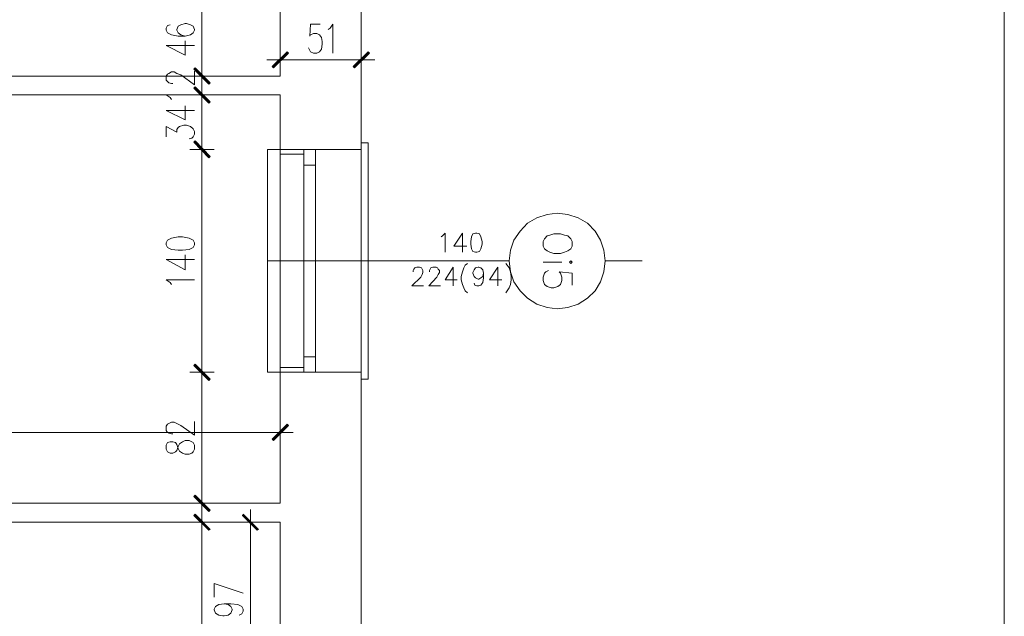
# Model space of a CAD drawing. Header units: inches. Extents: x -1441 to 3871, y -4351 to 2413.
# Tile 284 of 308: x 1986 to 2603, y -90 to 284. Entities that reach past the tile are written whole.
import ezdxf

# ---------------------------------------------------------------- set-up
doc = ezdxf.new("R2010")
doc.units = ezdxf.units.IN
doc.header["$MEASUREMENT"] = 0
for name, color, linetype in [('at_Entity', 7, 'Continuous'), ('at_Rect', 7, 'Continuous'), ('at_Solid', 7, 'Continuous')]:
    doc.layers.add(name, color=color, linetype=linetype)

msp = doc.modelspace()

# ---------------------------------------------------------------- hatches: boundary and pattern name
at = {"layer": 'at_Solid', "lineweight": 15}
for points in [[(2144.01553, 254.87985), (2144.86467, 254.03548), (2153.32742, 264.19175)], [(2144.86467, 254.03548), (2153.32742, 264.19175), (2154.17656, 263.34738)], [(2204.12305, 264.19175), (2195.65552, 254.03548), (2194.81116, 254.87985)], [(2204.96742, 263.34738), (2204.12305, 264.19175), (2195.65552, 254.03548)], [(2105.07444, 244.72359), (2094.91818, 253.18635), (2095.76255, 254.03548)], [(2105.07444, 244.72359), (2094.91818, 253.18635), (2095.76255, 254.03548)], [(2104.2253, 243.87445), (2105.07444, 244.72359), (2094.91818, 253.18635)], [(2104.2253, 243.87445), (2105.07444, 244.72359), (2094.91818, 253.18635)], [(2095.76255, 242.18094), (2094.91818, 241.33658), (2105.07444, 232.86905)], [(2095.76255, 242.18094), (2094.91818, 241.33658), (2105.07444, 232.86905)], [(2094.91818, 241.33658), (2105.07444, 232.86905), (2104.2253, 232.02468)], [(2094.91818, 241.33658), (2105.07444, 232.86905), (2104.2253, 232.02468)], [(2105.07444, 198.58391), (2094.91818, 207.47123), (2095.76255, 208.32037)], [(2095.76255, 207.8958), (2094.91818, 207.47123), (2105.07444, 198.58391)], [(2094.91818, 207.47123), (2105.07444, 198.58391), (2104.2253, 197.73477)], [(2104.2253, 197.73477), (2105.07444, 198.58391), (2094.91818, 207.47123)], [(2095.76255, 68.20783), (2094.91818, 67.36346), (2105.07444, 58.89593)], [(2105.07444, 58.89593), (2094.91818, 67.36346), (2095.76255, 68.20783)], [(2094.91818, 67.36346), (2105.07444, 58.89593), (2104.2253, 58.05156)], [(2104.2253, 58.05156), (2105.07444, 58.89593), (2094.91818, 67.36346)], [(2153.32742, 30.54045), (2144.86467, 20.37941), (2144.01553, 21.22378)], [(2154.17656, 29.69131), (2153.32742, 30.54045), (2144.86467, 20.37941)], [(2105.07444, -23.22239), (2094.91818, -14.75487), (2095.76255, -13.90573)], [(2104.2253, -24.06676), (2105.07444, -23.22239), (2094.91818, -14.75487)], [(2095.76255, -25.76027), (2094.91818, -26.60464), (2105.07444, -35.49673)], [(2094.91818, -26.60464), (2105.07444, -35.49673), (2104.2253, -35.91653)], [(2125.81631, -25.76027), (2125.39174, -26.60464), (2135.548, -35.49673)], [(2125.39174, -26.60464), (2135.548, -35.49673), (2134.70363, -35.91653)]]:
    msp.add_hatch(color=7, dxfattribs=at).paths.add_polyline_path(points)

# ---------------------------------------------------------------- linework, layer by layer
at = {"layer": 'at_Entity', "color": 7, "lineweight": 15}
for p, q in [((2199.89167, -664.50288), (2199.89167, 750.96251)), ((2149.09605, 248.95497), (2149.09605, 477.95032)), ((2099.99392, 254.46005), (2099.99392, 289.58956)), ((2078.40769, 280.70223), (2077.55855, 279.00873)), ((2077.55855, 279.00873), (2077.55855, 277.73979)), ((2077.55855, 277.73979), (2078.40769, 276.04629)), ((2080.1012, 281.12203), (2078.40769, 280.70223)), ((2085.18171, 280.27767), (2084.33257, 278.15959)), ((2084.33257, 278.15959), (2084.33257, 277.73979)), ((2084.33257, 277.73979), (2085.18171, 276.04629)), ((2086.87522, 281.12203), (2085.18171, 280.27767)), ((2089.41309, 281.97117), (2086.87522, 281.12203)), ((2090.25746, 281.97117), (2089.41309, 281.97117)), ((2092.8001, 281.12203), (2090.25746, 281.97117)), ((2094.48884, 280.27767), (2092.8001, 281.12203)), ((2095.33798, 278.15959), (2094.48884, 280.27767)), ((2094.48884, 276.04629), (2095.33798, 277.73979)), ((2095.33798, 277.73979), (2095.33798, 278.15959)), ((2168.14441, 281.5466), (2167.71984, 273.92821)), ((2174.06929, 281.5466), (2168.14441, 281.5466)), ((2179.14981, 278.15959), (2180.41874, 279.00873)), ((2180.41874, 279.00873), (2182.11225, 281.5466)), ((2182.11225, 281.5466), (2182.11225, 263.34738)), ((2078.40769, 276.04629), (2080.94556, 274.77735)), ((2080.94556, 274.77735), (2085.18171, 273.92821)), ((2085.18171, 276.04629), (2086.87522, 274.77735)), ((2085.18171, 273.92821), (2089.41309, 273.92821)), ((2086.87522, 274.77735), (2089.41309, 273.92821)), ((2089.41309, 273.92821), (2092.8001, 274.77735)), ((2092.8001, 274.77735), (2094.48884, 276.04629)), ((2167.71984, 273.92821), (2168.14441, 274.77735)), ((2168.14441, 274.77735), (2169.83791, 275.62172)), ((2169.83791, 275.62172), (2171.95122, 275.62172)), ((2171.95122, 275.62172), (2173.64472, 274.77735)), ((2173.64472, 274.77735), (2174.91366, 273.08384)), ((2174.91366, 273.08384), (2175.343, 270.5412)), ((2077.55855, 268.00333), (2089.41309, 262.07844)), ((2077.55855, 268.00333), (2095.33798, 268.00333)), ((2089.41309, 262.07844), (2089.41309, 270.96577)), ((2149.09605, 251.49761), (2149.09605, 266.73439)), ((2167.71984, 265.04089), (2166.87547, 266.73439)), ((2174.91366, 265.88525), (2173.64472, 264.19175)), ((2175.343, 268.84769), (2174.91366, 265.88525)), ((2175.343, 270.5412), (2175.343, 268.84769)), ((2199.89167, 266.73439), (2199.89167, 251.49761)), ((2099.99392, 254.46005), (2099.99392, 260.38494)), ((2153.32742, 264.19175), (2144.01553, 254.87985)), ((2153.75199, 263.77195), (2144.4401, 254.46005)), ((2144.86467, 254.03548), (2153.32742, 264.19175)), ((2144.86467, 254.03548), (2153.32742, 264.19175)), ((2154.17656, 263.34738), (2144.86467, 254.03548)), ((2153.32742, 264.19175), (2154.17656, 263.34738)), ((2168.14441, 264.19175), (2167.71984, 265.04089)), ((2169.83791, 263.34738), (2168.14441, 264.19175)), ((2171.95122, 263.34738), (2169.83791, 263.34738)), ((2173.64472, 264.19175), (2171.95122, 263.34738)), ((2194.81116, 254.87985), (2204.12305, 264.19175)), ((2195.23573, 254.46005), (2204.54762, 263.77195)), ((2204.12305, 264.19175), (2195.65552, 254.03548)), ((2204.12305, 264.19175), (2195.65552, 254.03548)), ((2195.65552, 254.03548), (2204.96742, 263.34738)), ((2204.96742, 263.34738), (2204.12305, 264.19175)), ((2094.91818, 253.18635), (2095.76255, 254.03548)), ((2094.91818, 253.18635), (2095.76255, 254.03548)), ((2105.07444, 244.72359), (2094.91818, 253.18635)), ((2094.91818, 253.18635), (2104.2253, 243.87445)), ((2105.07444, 244.72359), (2094.91818, 253.18635)), ((2105.07444, 244.72359), (2094.91818, 253.18635)), ((2094.91818, 253.18635), (2104.2253, 243.87445)), ((2105.07444, 244.72359), (2094.91818, 253.18635)), ((2095.33798, 253.61091), (2104.64987, 244.29902)), ((2095.33798, 253.61091), (2104.64987, 244.29902)), ((2095.76255, 254.03548), (2105.07444, 244.72359)), ((2095.76255, 254.03548), (2105.07444, 244.72359)), ((2099.99392, 257.42249), (2099.99392, 240.91201)), ((2099.99392, 257.42249), (2099.99392, 240.91201)), ((2157.13901, 259.11123), (2140.62852, 259.11123)), ((2144.01553, 254.87985), (2144.86467, 254.03548)), ((2194.38659, 259.11123), (2154.59636, 259.11123)), ((2191.84871, 259.11123), (2208.3592, 259.11123)), ((2195.65552, 254.03548), (2194.81116, 254.87985)), ((1652.15471, 248.95497), (2149.09605, 248.95497)), ((2077.55855, 248.95497), (2078.40769, 250.2239)), ((2077.55855, 246.41709), (2077.55855, 248.95497)), ((2078.40769, 250.2239), (2079.25206, 250.64847)), ((2079.25206, 250.64847), (2080.94556, 251.49761)), ((2080.94556, 251.49761), (2082.63907, 251.49761)), ((2082.63907, 251.49761), (2084.33257, 250.64847)), ((2084.33257, 250.64847), (2086.87522, 249.79933)), ((2086.87522, 249.79933), (2095.33798, 243.45465)), ((2107.61231, 248.95497), (2092.37553, 248.95497)), ((2107.61231, 248.95497), (2092.37553, 248.95497)), ((2095.33798, 243.45465), (2095.33798, 251.91741)), ((2099.99392, 237.10043), (2099.99392, 248.95497)), ((2078.40769, 245.56796), (2077.55855, 246.41709)), ((2079.25206, 244.72359), (2078.40769, 245.56796)), ((2080.94556, 244.29902), (2079.25206, 244.72359)), ((2081.7947, 244.29902), (2080.94556, 244.29902)), ((2095.76255, 242.18094), (2094.91818, 241.33658)), ((2095.76255, 242.18094), (2094.91818, 241.33658)), ((2094.91818, 241.33658), (2105.07444, 232.86905)), ((2094.91818, 241.33658), (2105.07444, 232.86905)), ((2104.2253, 232.02468), (2094.91818, 241.33658)), ((2094.91818, 241.33658), (2105.07444, 232.86905)), ((2094.91818, 241.33658), (2105.07444, 232.86905)), ((2104.2253, 232.02468), (2094.91818, 241.33658)), ((2104.64987, 232.44925), (2095.33798, 241.76115)), ((2104.64987, 232.44925), (2095.33798, 241.76115)), ((2105.07444, 232.86905), (2095.76255, 242.18094)), ((2105.07444, 232.86905), (2095.76255, 242.18094)), ((2099.99392, 228.63767), (2099.99392, 245.14339)), ((2099.99392, 228.63767), (2099.99392, 245.14339)), ((2104.2253, 243.87445), (2105.07444, 244.72359)), ((2104.2253, 243.87445), (2105.07444, 244.72359)), ((1652.15471, 237.10043), (2149.09605, 237.10043)), ((2080.1012, 235.41169), (2077.55855, 237.10043)), ((2077.55855, 237.10043), (2095.33798, 237.10043)), ((2080.94556, 234.13799), (2080.1012, 235.41169)), ((2092.37553, 237.10043), (2107.61231, 237.10043)), ((2092.37553, 237.10043), (2107.61231, 237.10043)), ((2149.09605, -18.98624), (2149.09605, 237.10043)), ((2089.41309, 221.44385), (2089.41309, 230.33118)), ((2099.99392, 208.74017), (2099.99392, 231.60011)), ((2099.99392, 231.60011), (2099.99392, 225.67523)), ((2105.07444, 232.86905), (2104.2253, 232.02468)), ((2105.07444, 232.86905), (2104.2253, 232.02468)), ((2077.55855, 227.36873), (2089.41309, 221.44385)), ((2077.55855, 227.36873), (2095.33798, 227.36873)), ((2077.55855, 210.85825), (2077.55855, 217.2077)), ((2077.55855, 217.2077), (2084.33257, 213.82069)), ((2084.33257, 215.51419), (2085.18171, 216.78313)), ((2085.18171, 216.78313), (2086.02608, 217.2077)), ((2086.02608, 217.2077), (2088.56395, 218.05207)), ((2088.56395, 218.05207), (2090.25746, 218.05207)), ((2090.25746, 218.05207), (2092.8001, 217.2077)), ((2092.8001, 217.2077), (2094.48884, 215.93876)), ((2084.33257, 213.82069), (2084.33257, 215.51419)), ((2093.64447, 210.01388), (2091.95096, 209.58931)), ((2094.48884, 210.85825), (2093.64447, 210.01388)), ((2094.48884, 215.93876), (2095.33798, 214.24526)), ((2095.33798, 212.55175), (2094.48884, 210.85825)), ((2095.33798, 214.24526), (2095.33798, 212.55175)), ((2099.99392, 194.77233), (2099.99392, 211.28282)), ((2099.99392, 211.28282), (2099.99392, 194.77233)), ((2094.91818, 207.47123), (2095.76255, 208.32037)), ((2095.76255, 207.8958), (2094.91818, 207.47123)), ((2094.91818, 207.47123), (2105.07444, 198.58391)), ((2094.91818, 207.47123), (2105.07444, 198.58391)), ((2104.2253, 197.73477), (2094.91818, 207.47123)), ((2105.07444, 198.58391), (2094.91818, 207.47123)), ((2094.91818, 207.47123), (2104.2253, 197.73477)), ((2105.07444, 198.58391), (2094.91818, 207.47123)), ((2104.64987, 198.15934), (2095.33798, 207.8958)), ((2095.33798, 207.8958), (2104.64987, 198.15934)), ((2095.76255, 208.32037), (2105.07444, 198.58391)), ((2105.07444, 198.58391), (2095.76255, 207.8958)), ((2199.89167, 207.04667), (2204.12305, 207.04667)), ((2199.89167, 207.04667), (2199.89167, 58.89593)), ((2204.12305, 207.04667), (2204.12305, 58.89593)), ((2092.37553, 202.81529), (2107.61231, 202.81529)), ((2107.61231, 202.81529), (2092.37553, 202.81529)), ((2105.07444, 198.58391), (2104.2253, 197.73477)), ((2104.2253, 197.73477), (2105.07444, 198.58391)), ((2141.05309, 63.13208), (2141.05309, 202.81529)), ((2141.05309, 202.81529), (2149.09605, 202.81529)), ((2149.09605, 202.81529), (2149.09605, 63.13208)), ((2199.89167, 202.81529), (2149.09605, 202.81529)), ((2163.91303, 199.85284), (2149.09605, 199.85284)), ((2163.91303, 202.81529), (2199.89167, 202.81529)), ((2099.99392, 68.6324), (2099.99392, 197.31497)), ((2163.91303, 193.07882), (2163.91303, 72.86855)), ((2171.10685, 193.07882), (2171.10685, 72.86855)), ((2309.94569, 160.06262), (2316.29514, 162.18069)), ((2316.29514, 162.18069), (2322.64459, 163.02983)), ((2322.64459, 163.02983), (2329.41862, 162.18069)), ((2329.41862, 162.18069), (2335.76807, 160.06262)), ((2299.36485, 151.59986), (2304.0208, 156.67561)), ((2304.0208, 156.67561), (2309.94569, 160.06262)), ((2335.76807, 160.06262), (2341.69295, 156.67561)), ((2341.69295, 156.67561), (2346.3489, 151.59986)), ((2085.18171, 148.21285), (2080.94556, 147.36371)), ((2087.71959, 148.21285), (2085.18171, 148.21285)), ((2091.95096, 147.36371), (2087.71959, 148.21285)), ((2249.83816, 148.21285), (2250.6873, 148.63265)), ((2250.6873, 148.63265), (2252.37604, 150.33092)), ((2252.37604, 150.33092), (2252.37604, 138.47638)), ((2263.38144, 150.33092), (2257.88112, 142.28796)), ((2263.38144, 150.33092), (2263.38144, 138.47638)), ((2268.88652, 148.21285), (2268.46195, 145.25041)), ((2269.73566, 149.90636), (2268.88652, 148.21285)), ((2271.4244, 150.33092), (2269.73566, 149.90636)), ((2272.27354, 150.33092), (2271.4244, 150.33092)), ((2273.96704, 149.90636), (2272.27354, 150.33092)), ((2274.81141, 148.21285), (2273.96704, 149.90636)), ((2275.66055, 145.25041), (2274.81141, 148.21285)), ((2295.55327, 146.09477), (2299.36485, 151.59986)), ((2316.29514, 148.63265), (2314.60163, 146.94391)), ((2317.98865, 149.05722), (2316.29514, 148.63265)), ((2320.52652, 149.90636), (2317.98865, 149.05722)), ((2324.76267, 149.90636), (2320.52652, 149.90636)), ((2327.30054, 149.05722), (2324.76267, 149.90636)), ((2329.41862, 148.63265), (2327.30054, 149.05722)), ((2331.11212, 146.94391), (2329.41862, 148.63265)), ((2346.3489, 151.59986), (2349.73591, 146.09477)), ((2078.40769, 146.09477), (2077.55855, 144.40127)), ((2077.55855, 144.40127), (2077.55855, 143.13233)), ((2077.55855, 143.13233), (2078.40769, 141.43883)), ((2080.94556, 147.36371), (2078.40769, 146.09477)), ((2094.48884, 146.09477), (2091.95096, 147.36371)), ((2095.33798, 144.40127), (2094.48884, 146.09477)), ((2094.48884, 141.43883), (2095.33798, 143.13233)), ((2095.33798, 143.13233), (2095.33798, 144.40127)), ((2257.88112, 142.28796), (2265.92408, 142.28796)), ((2268.46195, 145.25041), (2268.46195, 143.5569)), ((2268.46195, 143.5569), (2268.88652, 140.58969)), ((2274.81141, 140.58969), (2275.66055, 143.5569)), ((2275.66055, 143.5569), (2275.66055, 145.25041)), ((2293.4352, 139.74532), (2295.55327, 146.09477)), ((2314.60163, 146.94391), (2313.75727, 145.25041)), ((2313.75727, 145.25041), (2313.75727, 142.28796)), ((2313.75727, 142.28796), (2314.60163, 140.58969)), ((2331.95649, 145.25041), (2331.11212, 146.94391)), ((2331.11212, 140.58969), (2331.95649, 142.28796)), ((2331.95649, 142.28796), (2331.95649, 145.25041)), ((2349.73591, 146.09477), (2351.84922, 139.74532)), ((2078.40769, 141.43883), (2080.94556, 140.16989)), ((2080.94556, 140.16989), (2085.18171, 139.74532)), ((2085.18171, 139.74532), (2087.71959, 139.74532)), ((2087.71959, 139.74532), (2091.95096, 140.16989)), ((2089.41309, 127.47098), (2089.41309, 136.78288)), ((2091.95096, 140.16989), (2094.48884, 141.43883)), ((2268.88652, 140.58969), (2269.73566, 138.90095)), ((2269.73566, 138.90095), (2271.4244, 138.47638)), ((2271.4244, 138.47638), (2272.27354, 138.47638)), ((2272.27354, 138.47638), (2273.96704, 138.90095)), ((2273.96704, 138.90095), (2274.81141, 140.58969)), ((2292.59083, 132.97607), (2293.4352, 139.74532)), ((2314.60163, 140.58969), (2316.29514, 139.32075)), ((2316.29514, 139.32075), (2317.98865, 138.47638)), ((2317.98865, 138.47638), (2320.52652, 137.62725)), ((2320.52652, 137.62725), (2324.76267, 137.62725)), ((2324.76267, 137.62725), (2327.30054, 138.47638)), ((2327.30054, 138.47638), (2329.41862, 139.32075)), ((2329.41862, 139.32075), (2331.11212, 140.58969)), ((2351.84922, 139.74532), (2352.69836, 132.97607)), ((2077.55855, 133.82044), (2089.41309, 127.47098)), ((2077.55855, 133.82044), (2095.33798, 133.82044)), ((2141.05309, 132.97607), (2292.59083, 132.97607)), ((2265.07494, 130.43343), (2264.23058, 128.73992)), ((2266.34865, 131.28256), (2265.07494, 130.43343)), ((2290.47276, 131.28256), (2291.3219, 130.43343)), ((2291.3219, 130.43343), (2292.59083, 128.73992)), ((2293.4352, 126.20205), (2292.59083, 132.97607)), ((2325.60704, 132.12693), (2313.75727, 132.12693)), ((2331.11212, 132.97607), (2330.26298, 132.12693)), ((2330.26298, 132.12693), (2331.11212, 131.28256)), ((2331.95649, 132.12693), (2331.11212, 132.97607)), ((2331.11212, 131.28256), (2331.95649, 132.12693)), ((2352.69836, 132.97607), (2351.84922, 126.20205)), ((2352.69836, 132.97607), (2375.97809, 132.97607)), ((2232.48331, 127.04641), (2232.90788, 127.89555)), ((2232.48331, 126.20205), (2232.48331, 127.04641)), ((2232.90788, 127.89555), (2233.33245, 128.73992)), ((2233.33245, 128.73992), (2234.60138, 129.16449)), ((2234.60138, 129.16449), (2236.29489, 129.16449)), ((2236.29489, 129.16449), (2237.56383, 128.73992)), ((2237.98839, 124.50854), (2237.13926, 122.81504)), ((2237.56383, 128.73992), (2237.98839, 127.89555)), ((2237.98839, 127.89555), (2238.40819, 127.04641)), ((2238.40819, 125.77748), (2237.98839, 124.50854)), ((2238.40819, 127.04641), (2238.40819, 125.77748)), ((2242.64434, 127.04641), (2243.06414, 127.89555)), ((2242.64434, 126.20205), (2242.64434, 127.04641)), ((2243.06414, 127.89555), (2243.48871, 128.73992)), ((2243.48871, 128.73992), (2244.75765, 129.16449)), ((2244.75765, 129.16449), (2246.87572, 129.16449)), ((2246.87572, 129.16449), (2247.72486, 128.73992)), ((2248.14466, 124.50854), (2247.30029, 122.81504)), ((2247.72486, 128.73992), (2248.14466, 127.89555)), ((2248.14466, 127.89555), (2248.9938, 127.04641)), ((2248.9938, 125.77748), (2248.14466, 124.50854)), ((2248.9938, 127.04641), (2248.9938, 125.77748)), ((2257.45655, 129.16449), (2252.37604, 121.12153)), ((2257.45655, 129.16449), (2257.45655, 117.30995)), ((2263.38144, 126.20205), (2262.53707, 123.2396)), ((2264.23058, 128.73992), (2263.38144, 126.20205)), ((2269.73566, 125.77748), (2270.58003, 127.47098)), ((2269.73566, 125.35291), (2269.73566, 125.77748)), ((2270.58003, 123.2396), (2269.73566, 125.35291)), ((2270.58003, 127.47098), (2271.4244, 128.73992)), ((2271.4244, 128.73992), (2273.1179, 129.16449)), ((2273.1179, 129.16449), (2273.54247, 129.16449)), ((2273.54247, 129.16449), (2274.81141, 128.73992)), ((2274.81141, 128.73992), (2276.08034, 127.47098)), ((2276.08034, 127.47098), (2276.50491, 125.35291)), ((2276.50491, 125.35291), (2276.08034, 123.2396)), ((2276.50491, 125.35291), (2276.50491, 122.39047)), ((2285.39224, 129.16449), (2280.31649, 121.12153)), ((2285.39224, 129.16449), (2285.39224, 117.30995)), ((2292.59083, 128.73992), (2293.4352, 126.20205)), ((2295.55327, 119.85259), (2293.4352, 126.20205)), ((2293.4352, 126.20205), (2293.85977, 123.2396)), ((2313.75727, 122.81504), (2314.60163, 125.35291)), ((2314.60163, 125.35291), (2315.446, 126.20205)), ((2315.446, 126.20205), (2317.14428, 127.04641)), ((2331.95649, 125.35291), (2323.91353, 126.20205)), ((2323.91353, 126.20205), (2324.76267, 125.35291)), ((2324.76267, 125.35291), (2325.60704, 122.81504)), ((2331.95649, 117.73452), (2331.95649, 125.35291)), ((2351.84922, 126.20205), (2349.73591, 119.85259)), ((2080.1012, 119.42802), (2077.55855, 121.12153)), ((2077.55855, 121.12153), (2095.33798, 121.12153)), ((2080.94556, 118.15909), (2080.1012, 119.42802)), ((2237.13926, 122.81504), (2231.63894, 117.30995)), ((2231.63894, 117.30995), (2238.83276, 117.30995)), ((2247.30029, 122.81504), (2242.21977, 117.30995)), ((2242.21977, 117.30995), (2249.41359, 117.30995)), ((2252.37604, 121.12153), (2259.9992, 121.12153)), ((2262.53707, 123.2396), (2262.53707, 121.12153)), ((2262.53707, 121.12153), (2263.38144, 118.15909)), ((2263.38144, 118.15909), (2264.23058, 116.04101)), ((2271.4244, 122.39047), (2270.58003, 123.2396)), ((2271.0046, 117.73452), (2270.58003, 119.00346)), ((2272.27354, 117.30995), (2271.0046, 117.73452)), ((2273.1179, 121.5461), (2271.4244, 122.39047)), ((2273.54247, 117.30995), (2272.27354, 117.30995)), ((2273.54247, 121.5461), (2273.1179, 121.5461)), ((2274.81141, 122.39047), (2273.54247, 121.5461)), ((2274.81141, 117.73452), (2273.54247, 117.30995)), ((2276.08034, 123.2396), (2274.81141, 122.39047)), ((2276.08034, 119.42802), (2274.81141, 117.73452)), ((2276.50491, 122.39047), (2276.08034, 119.42802)), ((2280.31649, 121.12153), (2287.93488, 121.12153)), ((2293.4352, 118.15909), (2292.59083, 116.04101)), ((2293.85977, 121.12153), (2293.4352, 118.15909)), ((2293.85977, 123.2396), (2293.85977, 121.12153)), ((2299.36485, 114.34751), (2295.55327, 119.85259)), ((2313.75727, 120.69696), (2313.75727, 122.81504)), ((2314.60163, 118.15909), (2313.75727, 120.69696)), ((2316.29514, 116.89015), (2314.60163, 118.15909)), ((2324.76267, 118.15909), (2323.06916, 116.89015)), ((2325.60704, 120.69696), (2324.76267, 118.15909)), ((2325.60704, 122.81504), (2325.60704, 120.69696)), ((2349.73591, 119.85259), (2346.3489, 114.34751)), ((2264.23058, 116.04101), (2265.07494, 114.34751)), ((2265.07494, 114.34751), (2266.34865, 113.07857)), ((2291.3219, 114.34751), (2290.47276, 113.07857)), ((2292.59083, 116.04101), (2291.3219, 114.34751)), ((2304.0208, 109.69156), (2299.36485, 114.34751)), ((2318.83778, 116.04101), (2316.29514, 116.89015)), ((2320.52652, 116.04101), (2318.83778, 116.04101)), ((2323.06916, 116.89015), (2320.52652, 116.04101)), ((2346.3489, 114.34751), (2341.69295, 109.69156)), ((2309.94569, 105.88475), (2304.0208, 109.69156)), ((2316.29514, 103.76668), (2309.94569, 105.88475)), ((2335.76807, 105.88475), (2329.41862, 103.76668)), ((2341.69295, 109.69156), (2335.76807, 105.88475)), ((2322.64459, 102.92231), (2316.29514, 103.76668)), ((2329.41862, 103.76668), (2322.64459, 102.92231)), ((2095.76255, 68.20783), (2094.91818, 67.36346)), ((2094.91818, 67.36346), (2095.76255, 68.20783)), ((2105.07444, 58.89593), (2095.76255, 68.20783)), ((2095.76255, 68.20783), (2105.07444, 58.89593)), ((2099.99392, 54.66455), (2099.99392, 71.17504)), ((2099.99392, 71.17504), (2099.99392, 54.66455)), ((2092.37553, 63.13208), (2107.61231, 63.13208)), ((2107.61231, 63.13208), (2092.37553, 63.13208)), ((2094.91818, 67.36346), (2105.07444, 58.89593)), ((2094.91818, 67.36346), (2105.07444, 58.89593)), ((2104.2253, 58.05156), (2094.91818, 67.36346)), ((2105.07444, 58.89593), (2094.91818, 67.36346)), ((2094.91818, 67.36346), (2104.2253, 58.05156)), ((2105.07444, 58.89593), (2094.91818, 67.36346)), ((2104.64987, 58.47613), (2095.33798, 67.78803)), ((2095.33798, 67.78803), (2104.64987, 58.47613)), ((2149.09605, 63.13208), (2141.05309, 63.13208)), ((2163.91303, 66.09452), (2149.09605, 66.09452)), ((2199.89167, 63.13208), (2149.09605, 63.13208)), ((2163.91303, 63.13208), (2199.89167, 63.13208)), ((2099.99392, 57.627), (2099.99392, -13.48593)), ((2105.07444, 58.89593), (2104.2253, 58.05156)), ((2104.2253, 58.05156), (2105.07444, 58.89593)), ((2204.12305, 58.89593), (2199.89167, 58.89593)), ((2078.40769, 30.54045), (2079.25206, 30.96024)), ((2079.25206, 30.96024), (2080.94556, 31.80938)), ((2080.94556, 31.80938), (2082.63907, 31.80938)), ((2082.63907, 31.80938), (2084.33257, 30.96024)), ((2084.33257, 30.96024), (2086.87522, 29.69131)), ((2095.33798, 23.76642), (2095.33798, 32.22918)), ((2149.09605, 33.07832), (2149.09605, 17.83677)), ((2143.59096, 25.45993), (1664.85362, 25.45993)), ((2077.55855, 29.26674), (2078.40769, 30.54045)), ((2077.55855, 26.72887), (2077.55855, 29.26674)), ((2078.40769, 25.45993), (2077.55855, 26.72887)), ((2079.25206, 25.03536), (2078.40769, 25.45993)), ((2080.94556, 24.61079), (2079.25206, 25.03536)), ((2086.87522, 29.69131), (2095.33798, 23.76642)), ((2140.62852, 25.45993), (2157.13901, 25.45993)), ((2144.01553, 21.22378), (2153.32742, 30.54045)), ((2144.4401, 20.80398), (2153.75199, 30.11588)), ((2153.32742, 30.54045), (2144.86467, 20.37941)), ((2153.32742, 30.54045), (2144.86467, 20.37941)), ((2144.86467, 20.37941), (2154.17656, 29.69131)), ((2154.17656, 29.69131), (2153.32742, 30.54045)), ((2078.40769, 19.11048), (2077.55855, 17.41697)), ((2080.1012, 19.53504), (2078.40769, 19.11048)), ((2081.7947, 19.53504), (2080.1012, 19.53504)), ((2081.7947, 24.61079), (2080.94556, 24.61079)), ((2083.48344, 19.11048), (2081.7947, 19.53504)), ((2084.33257, 17.83677), (2083.48344, 19.11048)), ((2086.02608, 18.26134), (2087.71959, 19.53504)), ((2087.71959, 19.53504), (2089.41309, 20.37941)), ((2089.41309, 20.37941), (2091.95096, 20.37941)), ((2091.95096, 20.37941), (2093.64447, 19.53504)), ((2093.64447, 19.53504), (2094.48884, 19.11048)), ((2094.48884, 19.11048), (2095.33798, 17.41697)), ((2144.86467, 20.37941), (2144.01553, 21.22378)), ((2077.55855, 17.41697), (2077.55855, 14.87433)), ((2077.55855, 14.87433), (2078.40769, 13.18082)), ((2078.40769, 13.18082), (2080.1012, 12.33645)), ((2081.7947, 12.33645), (2083.48344, 13.18082)), ((2083.48344, 13.18082), (2084.33257, 14.02996)), ((2085.18171, 15.2989), (2084.33257, 17.83677)), ((2084.33257, 14.02996), (2085.18171, 16.56783)), ((2085.18171, 16.56783), (2086.02608, 18.26134)), ((2086.02608, 13.60539), (2085.18171, 15.2989)), ((2087.71959, 12.33645), (2086.02608, 13.60539)), ((2094.48884, 13.18082), (2093.64447, 12.33645)), ((2095.33798, 14.87433), (2094.48884, 13.18082)), ((2095.33798, 17.41697), (2095.33798, 14.87433)), ((2080.1012, 12.33645), (2081.7947, 12.33645)), ((2089.41309, 11.91188), (2087.71959, 12.33645)), ((2091.95096, 11.91188), (2089.41309, 11.91188)), ((2093.64447, 12.33645), (2091.95096, 11.91188)), ((2099.99392, -10.51872), (2099.99392, -27.45377)), ((2094.91818, -14.75487), (2095.76255, -13.90573)), ((2105.07444, -23.22239), (2094.91818, -14.75487)), ((2094.91818, -14.75487), (2104.2253, -24.06676)), ((2105.07444, -23.22239), (2094.91818, -14.75487)), ((2095.33798, -14.3303), (2104.64987, -23.64219)), ((2095.76255, -13.90573), (2105.07444, -23.22239)), ((1652.15471, -18.98624), (2149.09605, -18.98624)), ((2107.61231, -18.98624), (2092.37553, -18.98624)), ((2099.99392, -39.30354), (2099.99392, -22.79783)), ((2104.2253, -24.06676), (2105.07444, -23.22239)), ((2130.47225, -39.30354), (2130.47225, -22.79783)), ((1652.15471, -30.84078), (2149.09605, -30.84078)), ((2092.37553, -30.84078), (2107.61231, -30.84078)), ((2095.76255, -25.76027), (2094.91818, -26.60464)), ((2094.91818, -26.60464), (2105.07444, -35.49673)), ((2094.91818, -26.60464), (2105.07444, -35.49673)), ((2104.2253, -35.91653), (2094.91818, -26.60464)), ((2104.64987, -35.49673), (2095.33798, -26.18484)), ((2105.07444, -35.49673), (2095.76255, -25.76027)), ((2122.85386, -30.84078), (2137.66608, -30.84078)), ((2125.81631, -25.76027), (2125.39174, -26.60464)), ((2135.1282, -35.49673), (2125.39174, -26.18484)), ((2125.39174, -26.60464), (2135.548, -35.49673)), ((2125.39174, -26.60464), (2135.548, -35.49673)), ((2134.70363, -35.91653), (2125.39174, -26.60464)), ((2135.548, -35.49673), (2125.81631, -25.76027)), ((2149.09605, -664.50288), (2149.09605, -30.84078)), ((2099.99392, -36.76567), (2099.99392, -596.3524)), ((2105.07444, -35.49673), (2104.2253, -35.91653)), ((2130.47225, -36.76567), (2130.47225, -122.27101)), ((2135.548, -35.49673), (2134.70363, -35.91653)), ((2107.61231, -77.82483), (2107.61231, -69.3573)), ((2107.61231, -69.3573), (2125.81631, -75.28696)), ((2107.61231, -85.44322), (2108.46145, -83.74972)), ((2107.61231, -85.86779), (2107.61231, -85.44322)), ((2108.46145, -87.9811), (2107.61231, -85.86779)), ((2108.46145, -83.74972), (2110.57476, -82.48078)), ((2110.57476, -82.48078), (2113.96177, -82.05621)), ((2113.96177, -82.05621), (2116.50441, -82.48078)), ((2113.96177, -82.05621), (2118.19792, -82.05621)), ((2116.50441, -82.48078), (2118.19792, -83.74972)), ((2118.19792, -82.05621), (2122.4293, -82.48078)), ((2118.19792, -83.74972), (2119.04228, -85.44322)), ((2119.04228, -85.86779), (2118.19792, -87.9811)), ((2119.04228, -85.44322), (2119.04228, -85.86779)), ((2122.4293, -82.48078), (2124.96717, -83.74972)), ((2124.96717, -83.74972), (2125.81631, -85.44322)), ((2125.81631, -85.44322), (2125.81631, -86.71216)), ((2110.57476, -89.2548), (2108.46145, -87.9811)), ((2113.1174, -89.6746), (2110.57476, -89.2548)), ((2113.96177, -89.6746), (2113.1174, -89.6746)), ((2116.50441, -89.2548), (2113.96177, -89.6746)), ((2118.19792, -87.9811), (2116.50441, -89.2548)), ((2124.96717, -88.40566), (2123.27366, -89.2548)), ((2125.81631, -86.71216), (2124.96717, -88.40566))]:
    msp.add_line(p, q, dxfattribs=at)
at = {"layer": 'at_Rect', "color": 7, "lineweight": 15}
for p, q in [((2602.86253, 2412.78717), (2602.86253, -4350.50183)), ((2171.1078, 202.81538), (2163.91303, 202.81538)), ((2163.91303, 193.07882), (2163.91303, 202.81538)), ((2171.1078, 202.81538), (2171.1078, 193.07882)), ((2163.91303, 193.07882), (2171.1078, 193.07882)), ((2171.1078, 72.86864), (2163.91303, 72.86864)), ((2163.91303, 63.13208), (2163.91303, 72.86864)), ((2171.1078, 72.86864), (2171.1078, 63.13208)), ((2163.91303, 63.13208), (2171.1078, 63.13208))]:
    msp.add_line(p, q, dxfattribs=at)

doc.saveas('drawing.dxf')
